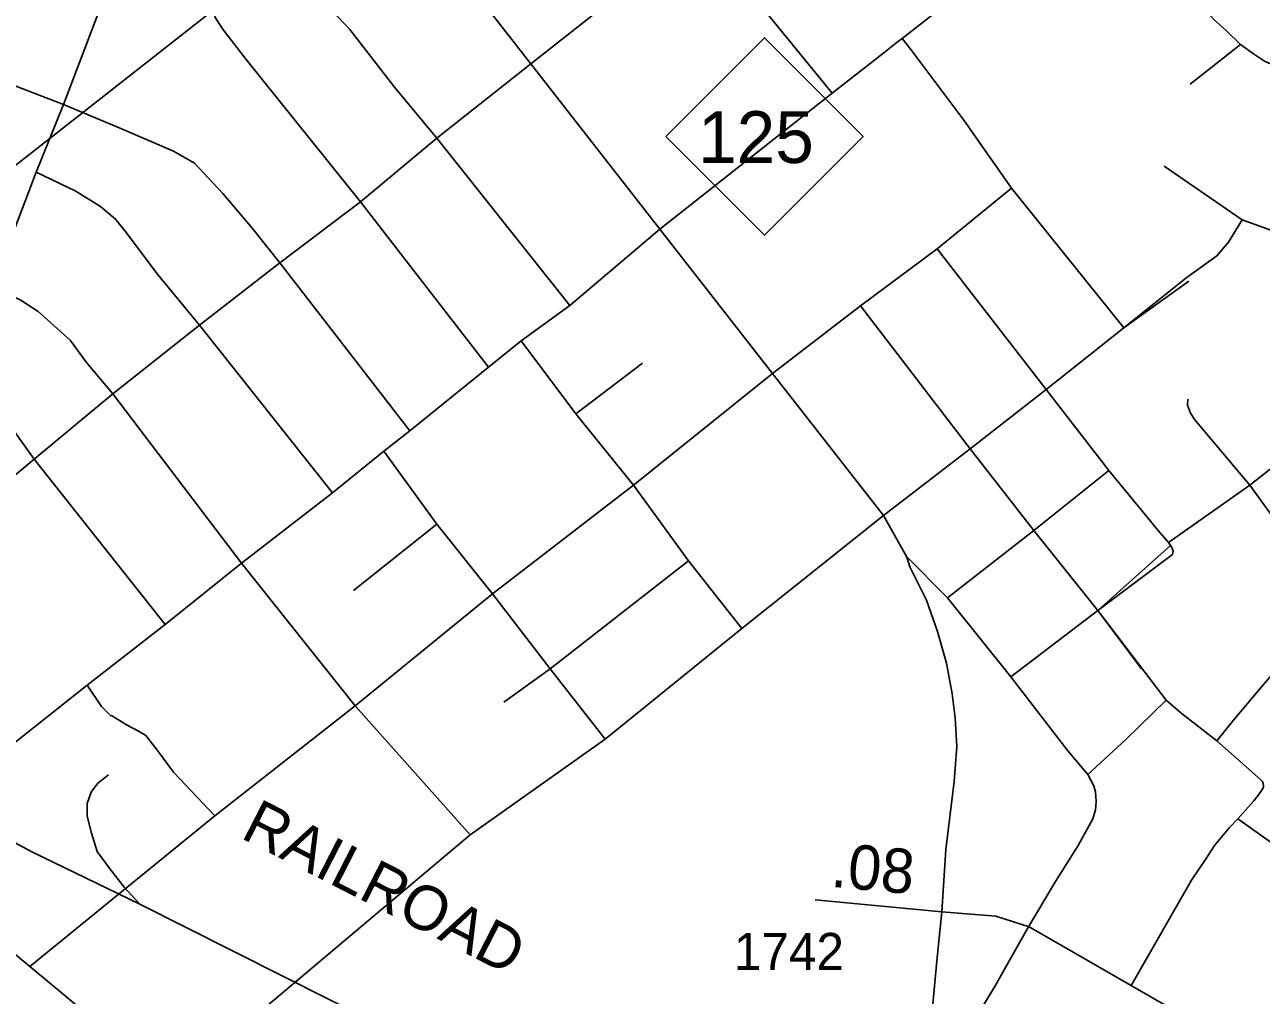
# Model space of a CAD drawing. Extents: x 2290615 to 2522933, y 819489 to 1012715.
# Drawn here: x 2396360 to 2400533, y 982586 to 985862 of the extents above; entities that cross this region are included whole.
import ezdxf

# ---------------------------------------------------------------- set-up
doc = ezdxf.new("R2010")
doc.units = 0
for name, color, linetype in [('Exist Railroad Mainline', 7, 'Continuous'), ('Exist Railroad Mainline Label', 7, 'Continuous'), ('Exist Railroad Siding', 7, 'Continuous'), ('Exist Road Non-System Type 51', 7, 'Continuous'), ('Exist Road Primary NC Attributed', 7, 'Continuous'), ('Exist Road Primary NC Shield CELL', 7, 'Continuous'), ('Exist Road Primary NC Shield Number Label', 7, 'Continuous'), ('Exist Road Secondary Mileage Tenths English Label', 7, 'Continuous'), ('Exist Road Secondary Type 51 Attributed', 7, 'Continuous'), ('Exist Road Secondary Type 51 Number Label', 7, 'Continuous'), ('Exist Utilities Electrical Transmission Line', 7, 'Continuous')]:
    doc.layers.add(name, color=color, linetype=linetype)

msp = doc.modelspace()

# ---------------------------------------------------------------- linework, layer by layer
at = {"layer": 'Exist Railroad Mainline'}
for points in [[(2395723.9, 983439.8), (2395945.7, 983306.6), (2396147.1, 983197.4), (2396384.7, 983070.5), (2396749, 982893.3)], [(2396749, 982893.3), (2399138.7, 981689.2), (2400137.1, 981190.5), (2400527.7, 980991.8)]]:
    msp.add_lwpolyline(points, dxfattribs=at)
at = {"layer": 'Exist Railroad Siding'}
msp.add_lwpolyline([(2396749, 982893.3), (2396696.2, 982950.6), (2396645.5, 983016), (2396604.6, 983071.3), (2396585.8, 983133.2), (2396571.1, 983191), (2396570.5, 983233), (2396584, 983271.2), (2396607.5, 983301.4), (2396643.2, 983329.9)], dxfattribs=at)
at = {"layer": 'Exist Road Non-System Type 51'}
for p, q in [((2399321.5, 985815.7), (2400049.9, 986388.4)), ((2396724, 986204.8), (2396491, 985592.2)), ((2396724, 986204.8), (2396491, 985592.2)), ((2399084.8, 985630.8), (2398637.2, 986179.8)), ((2399084.8, 985630.8), (2398637.2, 986179.8)), ((2395821.9, 985850.5), (2396491, 985592.2)), ((2395821.9, 985850.5), (2396491, 985592.2)), ((2400462.7, 985795.1), (2400293.6, 985661.7)), ((2396491, 985592.2), (2396399.3, 985363.8)), ((2396491, 985592.2), (2396399.3, 985363.8)), ((2397492.9, 985264.3), (2397751.2, 985479.4)), ((2397492.9, 985264.3), (2397751.2, 985479.4)), ((2397751.2, 985479.4), (2398199.6, 984914.1)), ((2397751.2, 985479.4), (2398199.6, 984914.1)), ((2396399.3, 985363.8), (2396251.1, 984975.9)), ((2396399.3, 985363.8), (2396251.1, 984975.9)), ((2400468.4, 985203.9), (2400204.9, 985385)), ((2399439.7, 985105.7), (2399690.1, 985310.7)), ((2399439.7, 985105.7), (2399690.1, 985310.7)), ((2399690.1, 985310.7), (2400069.5, 984839)), ((2399690.1, 985310.7), (2400069.5, 984839)), ((2397221.1, 985058.7), (2397492.9, 985264.3)), ((2397221.1, 985058.7), (2397492.9, 985264.3)), ((2397492.9, 985264.3), (2397925.4, 984706.3)), ((2397492.9, 985264.3), (2397925.4, 984706.3)), ((2399180.9, 984913.4), (2399439.7, 985105.7)), ((2399180.9, 984913.4), (2399439.7, 985105.7)), ((2399439.7, 985105.7), (2399807.2, 984631.2)), ((2399439.7, 985105.7), (2399807.2, 984631.2)), ((2396950.4, 984848.1), (2397221.1, 985058.7)), ((2396950.4, 984848.1), (2397221.1, 985058.7)), ((2397221.1, 985058.7), (2397660.2, 984491.5)), ((2397221.1, 985058.7), (2397660.2, 984491.5)), ((2400069.5, 984839), (2400279, 985006.3)), ((2400069.5, 984839), (2400288.4, 984996.2)), ((2398035.5, 984794.8), (2398199.6, 984914.1)), ((2398035.5, 984794.8), (2398199.6, 984914.1)), ((2399550.5, 984430.5), (2399180.9, 984913.4)), ((2399550.5, 984430.5), (2399180.9, 984913.4)), ((2396657.2, 984616.5), (2396950.4, 984848.1)), ((2396657.2, 984616.5), (2396950.4, 984848.1)), ((2396950.4, 984848.1), (2397398.6, 984282.4)), ((2396950.4, 984848.1), (2397398.6, 984282.4)), ((2399807.2, 984631.2), (2400069.5, 984839)), ((2399807.2, 984631.2), (2400069.5, 984839)), ((2397925.4, 984706.3), (2398035.5, 984794.8)), ((2397925.4, 984706.3), (2398035.5, 984794.8)), ((2398035.5, 984794.8), (2398220.6, 984548.4)), ((2398035.5, 984794.8), (2398220.6, 984548.4)), ((2397660.2, 984491.5), (2397925.4, 984706.3)), ((2397660.2, 984491.5), (2397925.4, 984706.3)), ((2398220.6, 984548.4), (2398445.1, 984719.7)), ((2398220.6, 984548.4), (2398445.1, 984719.7)), ((2396392.1, 984396.1), (2396657.2, 984616.5)), ((2396392.1, 984396.1), (2396657.2, 984616.5)), ((2396657.2, 984616.5), (2397091.4, 984045.1)), ((2396657.2, 984616.5), (2397091.4, 984045.1)), ((2399550.5, 984430.5), (2399807.2, 984631.2)), ((2399550.5, 984430.5), (2399807.2, 984631.2)), ((2400018.3, 984357.5), (2399807.2, 984631.2)), ((2400018.3, 984357.5), (2399807.2, 984631.2)), ((2398220.6, 984548.4), (2398414.2, 984308.3)), ((2398220.6, 984548.4), (2398414.2, 984308.3)), ((2400494.7, 984308.1), (2400773, 984528.8)), ((2397571.8, 984422.7), (2397660.2, 984491.5)), ((2397571.8, 984422.7), (2397660.2, 984491.5)), ((2396137.5, 984183.7), (2396392.1, 984396.1)), ((2396137.5, 984183.7), (2396392.1, 984396.1)), ((2396392.1, 984396.1), (2396834.7, 983837.3)), ((2396392.1, 984396.1), (2396834.7, 983837.3)), ((2397398.6, 984282.4), (2397571.8, 984422.7)), ((2397398.6, 984282.4), (2397571.8, 984422.7)), ((2397571.8, 984422.7), (2397750.7, 984175.7)), ((2397571.8, 984422.7), (2397750.7, 984175.7)), ((2399550.5, 984430.5), (2399765.1, 984155.3)), ((2399550.5, 984430.5), (2399765.1, 984155.3)), ((2399765.1, 984155.3), (2400018.3, 984357.5)), ((2399765.1, 984155.3), (2400018.3, 984357.5)), ((2397091.4, 984045.1), (2397398.6, 984282.4)), ((2397091.4, 984045.1), (2397398.6, 984282.4)), ((2397939.4, 983940.5), (2398414.2, 984308.3)), ((2397939.4, 983940.5), (2398414.2, 984308.3)), ((2398414.2, 984308.3), (2398600.1, 984052.8)), ((2398414.2, 984308.3), (2398600.1, 984052.8)), ((2400220, 984113.9), (2400494.7, 984308.1)), ((2397750.7, 984175.7), (2397469.4, 983952.4)), ((2397750.7, 984175.7), (2397469.4, 983952.4)), ((2397750.7, 984175.7), (2397939.4, 983940.5)), ((2397750.7, 984175.7), (2397939.4, 983940.5)), ((2399474, 983927.9), (2399765.1, 984155.3)), ((2399474, 983927.9), (2399765.1, 984155.3)), ((2399981.2, 983884.4), (2399765.1, 984155.3)), ((2399981.2, 983884.4), (2399765.1, 984155.3)), ((2399474, 983927.9), (2399335.9, 984066.9)), ((2399474, 983927.9), (2399335.9, 984066.9)), ((2396834.7, 983837.3), (2397091.4, 984045.1)), ((2396834.7, 983837.3), (2397091.4, 984045.1)), ((2397091.4, 984045.1), (2397475.8, 983562.9)), ((2397091.4, 984045.1), (2397475.8, 983562.9)), ((2398133.7, 983687.8), (2398600.1, 984052.8)), ((2398133.7, 983687.8), (2398600.1, 984052.8)), ((2398600.1, 984052.8), (2398779.7, 983824)), ((2398600.1, 984052.8), (2398779.7, 983824)), ((2397475.8, 983562.9), (2397939.4, 983940.5)), ((2397475.8, 983562.9), (2397939.4, 983940.5)), ((2397939.4, 983940.5), (2398133.7, 983687.8)), ((2397939.4, 983940.5), (2398133.7, 983687.8)), ((2399688, 983661.1), (2399474, 983927.9)), ((2399688, 983661.1), (2399474, 983927.9)), ((2399688, 983661.1), (2399981.2, 983884.4)), ((2399688, 983661.1), (2399981.2, 983884.4)), ((2399981.2, 983884.4), (2400212.4, 983582.4)), ((2399981.2, 983884.4), (2400128.4, 983687.8)), ((2396570.5, 983632.2), (2396834.7, 983837.3)), ((2396570.5, 983632.2), (2396834.7, 983837.3)), ((2398319.5, 983450.5), (2398779.7, 983824)), ((2398319.5, 983450.5), (2398779.7, 983824)), ((2397977.3, 983575.5), (2398133.7, 983687.8)), ((2397977.3, 983575.5), (2398133.7, 983687.8)), ((2398133.7, 983687.8), (2398319.5, 983450.5)), ((2398133.7, 983687.8), (2398319.5, 983450.5)), ((2396211.8, 983348.8), (2396570.5, 983632.2)), ((2396211.8, 983348.8), (2396570.5, 983632.2)), ((2397001.6, 983191.5), (2397475.8, 983562.9)), ((2397001.6, 983191.5), (2397475.8, 983562.9)), ((2397475.8, 983562.9), (2397863.8, 983128.1)), ((2397475.8, 983562.9), (2397863.8, 983128.1)), ((2397863.8, 983128.1), (2398319.5, 983450.5)), ((2397863.8, 983128.1), (2398319.5, 983450.5)), ((2396377.3, 982683), (2397001.6, 983191.5)), ((2396377.3, 982683), (2397001.6, 983191.5)), ((2397172.7, 982545.4), (2397863.8, 983128.1)), ((2397172.7, 982545.4), (2397863.8, 983128.1))]:
    msp.add_line(p, q, dxfattribs=at)
for points in [[(2397751.2, 985479.4), (2398068.6, 985730.5), (2398606.7, 986155.6)], [(2400223.8, 986066), (2400270.1, 985998.6), (2400301, 985962.1), (2400371.1, 985882.1), (2400416, 985841.4), (2400462.7, 985795.1)], [(2397492.9, 985264.3), (2397107.6, 985744.8), (2397027.6, 985847.8), (2397002.4, 985889), (2397004.7, 985914.1), (2397038.4, 986016), (2397057.9, 986064)], [(2397492.9, 985264.3), (2397107.6, 985744.8), (2397027.6, 985847.8), (2397002.4, 985889), (2397004.7, 985914.1), (2397038.4, 986016), (2397057.9, 986064)], [(2397057.9, 986064), (2397199, 986019.4), (2397265.4, 985996.5), (2397317.9, 985973.6), (2397377.4, 985930.2), (2397457.4, 985845.5), (2397608.3, 985651), (2397751.2, 985479.4)], [(2397057.9, 986064), (2397199, 986019.4), (2397265.4, 985996.5), (2397317.9, 985973.6), (2397377.4, 985930.2), (2397457.4, 985845.5), (2397608.3, 985651), (2397751.2, 985479.4)], [(2399084.8, 985630.8), (2399259.8, 985767), (2399304.3, 985802.6), (2399321.5, 985815.7)], [(2399321.5, 985815.7), (2399350.1, 985778.6), (2399529.5, 985539.5), (2399690.1, 985310.7)], [(2400462.7, 985795.1), (2400507.2, 985764.2), (2400543.7, 985738.9), (2400576.3, 985724.3), (2400610.8, 985703.7), (2400653.6, 985680.6), (2400684.9, 985662.5), (2400722.8, 985641.1)], [(2398199.6, 984914.1), (2398503.3, 985171.7), (2399084.8, 985630.8)], [(2396491, 985592.2), (2396684.6, 985512.2), (2396862.7, 985435), (2396932.9, 985394.2), (2397029, 985291.8), (2397128.6, 985173.8), (2397221.1, 985058.7)], [(2396491, 985592.2), (2396684.6, 985512.2), (2396862.7, 985435), (2396932.9, 985394.2), (2397029, 985291.8), (2397128.6, 985173.8), (2397221.1, 985058.7)], [(2396399.3, 985363.8), (2396531, 985301.6), (2396616.5, 985248.2), (2396667, 985206.1), (2396703.5, 985159.8), (2396807.3, 985020.8), (2396950.4, 984848.1)], [(2396399.3, 985363.8), (2396531, 985301.6), (2396616.5, 985248.2), (2396667, 985206.1), (2396703.5, 985159.8), (2396807.3, 985020.8), (2396950.4, 984848.1)], [(2400468.4, 985203.9), (2400422.3, 985128.2), (2400382.8, 985082.1), (2400279, 985006.3)], [(2401117.2, 984920.7), (2400903.1, 985027.7), (2400717, 985118.3), (2400631.4, 985154.5), (2400568.8, 985167.7), (2400468.4, 985203.9)], [(2396251.1, 984975.9), (2396344.4, 984933.8), (2396406.1, 984894.5), (2396514.1, 984797.6), (2396568.8, 984721.8), (2396657.2, 984616.5)], [(2396251.1, 984975.9), (2396344.4, 984933.8), (2396406.1, 984894.5), (2396514.1, 984797.6), (2396568.8, 984721.8), (2396657.2, 984616.5)], [(2398414.2, 984308.3), (2398884.2, 984684.6), (2399180.9, 984913.4)], [(2396138.9, 984668.4), (2396188, 984641.8), (2396224.5, 984619.3), (2396246.9, 984596.8), (2396392.1, 984396.1)], [(2400494.7, 984308.1), (2400308.4, 984528.6), (2400294.7, 984550.3), (2400284.4, 984577.8), (2400285.5, 984598.4)], [(2398779.7, 983824), (2399258.7, 984205.8), (2399550.5, 984430.5)], [(2399981.2, 983884.4), (2400234, 984073.9), (2400236.1, 984086.5), (2400230.5, 984099.9), (2400220, 984113.9), (2400185.3, 984155.3), (2400018.3, 984357.5)], [(2400227.2, 984104.2), (2400220, 984113.9), (2400185.3, 984155.3), (2400018.3, 984357.5)], [(2400804, 983923.3), (2400744.5, 983977.1), (2400665.7, 984072.1), (2400494.7, 984308.1)], [(2399981.2, 983884.4), (2400227.2, 984104.2)], [(2400804, 983923.3), (2400769.7, 983893.6), (2400728.5, 983857), (2400671.4, 983791.8), (2400616.5, 983723.1), (2400527.9, 983620.1), (2400439.9, 983514.9), (2400382.7, 983445.1)], [(2399948.2, 983331.2), (2399880.8, 983411.2), (2399688, 983661.1)], [(2399948.2, 983331.2), (2399880.8, 983411.2), (2399688, 983661.1)], [(2396570.5, 983632.2), (2396619.3, 983560.8), (2396651.6, 983528.5), (2396653, 983529.9), (2396703.5, 983499), (2396744.2, 983477.9), (2396769.4, 983462.5), (2396808.7, 983411.9), (2396862, 983338.9), (2397001.6, 983191.5)], [(2400382.7, 983445.1), (2400261.5, 983538.9), (2400212.4, 983582.4), (2400076.3, 983449.7), (2399948.2, 983331.2)], [(2400454.2, 983181.9), (2400508.5, 983242.6), (2400527.3, 983266.6), (2400536.9, 983282), (2400540.5, 983289.5), (2400540.9, 983294.3), (2400539.5, 983299.8), (2400536.9, 983307.2), (2400532.5, 983312.4), (2400481, 983358.1), (2400382.7, 983445.1)], [(2399744.8, 982811.8), (2399838.8, 982970.4), (2399915.2, 983091.1), (2399964.3, 983181), (2399973.4, 983211.9), (2399976.2, 983240), (2399973.4, 983272.3), (2399967.8, 983293.3), (2399948.2, 983331.2)], [(2400092.7, 982616.6), (2400298.1, 982974.8), (2400344.4, 983044.6), (2400375.8, 983091.5), (2400425.6, 983152.2), (2400454.2, 983181.9)], [(2401006.3, 982788.4), (2400780, 982949.7), (2400454.2, 983181.9)], [(2399369.7, 982208.2), (2399463.3, 982338.7), (2399543.3, 982464.6), (2399634.7, 982617.9), (2399744.8, 982811.8)], [(2399369.7, 982208.2), (2399463.3, 982338.7), (2399543.3, 982464.6), (2399634.7, 982617.9), (2399744.8, 982811.8)]]:
    msp.add_lwpolyline(points, dxfattribs=at)
at = {"layer": 'Exist Road Primary NC Attributed'}
for points in [[(2399454.8, 982868), (2399468.4, 983077.8), (2399497, 983307.7), (2399505.6, 983425.9), (2399500, 983522.1), (2399490.2, 983603.6), (2399471.2, 983707.5), (2399440.4, 983814.2), (2399403.9, 983919.4), (2399347.8, 984030.4), (2399335.9, 984066.9), (2399258.7, 984205.8), (2398884.2, 984684.6), (2398503.3, 985171.7), (2398068.6, 985730.5), (2397790.5, 986086.4)], [(2399152.9, 981682.1), (2399226.8, 981836.3), (2399300.5, 981999.2), (2399333.4, 982085.8), (2399354.4, 982153.9), (2399369.7, 982208.2), (2399399.9, 982346.5), (2399417.5, 982482.9), (2399438.1, 982702.5), (2399454.8, 982868)]]:
    msp.add_lwpolyline(points, dxfattribs=at)
at = {"layer": 'Exist Road Primary NC Shield CELL'}
msp.add_lwpolyline([(2398523.6, 985484.9), (2398856.6, 985817.9), (2399189.6, 985484.9), (2398856.6, 985151.9)], close=True, dxfattribs=at)
at = {"layer": 'Exist Road Secondary Type 51 Attributed'}
for points in [[(2393900.9, 984878.7), (2394157.9, 984628.5), (2394299.6, 984530.7), (2394486.3, 984314.3), (2394656.1, 984152.9), (2394820.2, 983998.5), (2394900.1, 983922.6), (2395063.6, 983768.2), (2395215.1, 983632), (2395386.2, 983494.5), (2395600.5, 983318.6), (2395700.9, 983235.8), (2395885.7, 983091.4), (2396377.3, 982683), (2396682.4, 982430.3)], [(2399454.8, 982868), (2399027.2, 982908)], [(2401764.1, 981671.4), (2400969.2, 982114.9), (2399749.4, 982816.9), (2399637.2, 982852.7), (2399454.8, 982868)]]:
    msp.add_lwpolyline(points, dxfattribs=at)
at = {"layer": 'Exist Utilities Electrical Transmission Line'}
msp.add_lwpolyline([(2400210.1, 988342.6), (2399851.9, 988057.9), (2398657.7, 987180.1), (2397606.3, 986390.4), (2394192.6, 983711.4), (2393494.2, 982996.3), (2393414.9, 981889.3), (2393365.6, 981228.6), (2393332.4, 980716.4), (2393280.6, 980253.7), (2393248.6, 979805.3), (2393212.7, 979350.8), (2393157.4, 978842.2), (2393091.8, 978355.4)], dxfattribs=at)

# ---------------------------------------------------------------- texts
at = {"layer": 'Exist Railroad Mainline Label'}
msp.add_text('RAILROAD', height=150, rotation=332.8603, dxfattribs=at).set_placement((2397084.5, 983118.9))
at = {"layer": 'Exist Road Primary NC Shield Number Label'}
msp.add_text('125', height=175, dxfattribs=at).set_placement((2398632.7, 985395.2))
at = {"layer": 'Exist Road Secondary Mileage Tenths English Label'}
msp.add_text('.08', height=150, rotation=354.6555, dxfattribs=at).set_placement((2399077.7, 982952.7))
at = {"layer": 'Exist Road Secondary Type 51 Number Label'}
msp.add_text('1742', height=125, dxfattribs=at).set_placement((2398753.1, 982671.5))

doc.saveas('drawing.dxf')
